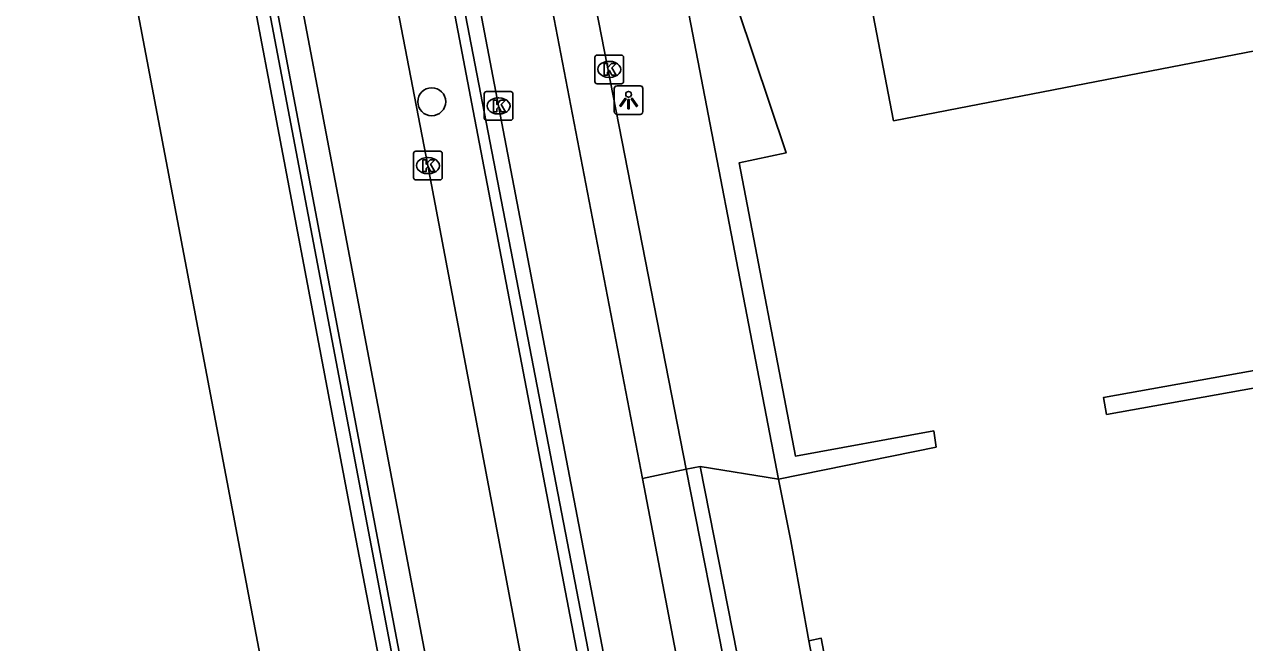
# Model space of a CAD drawing. Extents: x 159265 to 160143, y 383413 to 384319.
# Drawn here: x 159294.72 to 159337.31, y 383816.8 to 383838.39 of the extents above; entities that cross this region are included whole.
import ezdxf

# ---------------------------------------------------------------- set-up
doc = ezdxf.new("R2010")
doc.units = 0
for name, color, linetype in [('IMGEO_Boom', 7, 'Continuous'), ('IMGEO_Haag', 7, 'Continuous'), ('IMGEO_Kolk', 7, 'Continuous'), ('IMGEO_Lichtpunt', 7, 'Continuous'), ('IMGEO_Lijnafwatering', 7, 'Continuous'), ('IMGEO_Muur', 7, 'Continuous'), ('IMGEO_Pand', 7, 'Continuous'), ('IMGEO_Rijbaan_lokaal_gesloten', 7, 'Continuous'), ('IMGEO_Rijbaan_lokaal_open', 7, 'Continuous'), ('IMGEO_Rijbaan_regionaal_gesloten', 7, 'Continuous'), ('IMGEO_Voetpad_open', 7, 'Continuous')]:
    doc.layers.add(name, color=color, linetype=linetype)

msp = doc.modelspace()

# ---------------------------------------------------------------- linework, layer by layer
at = {"layer": 'IMGEO_Boom'}
msp.add_circle((159308.941, 383835.686), 0.489, dxfattribs=at)
at = {"layer": 'IMGEO_Haag'}
for points in [[(159303.045, 383870.823), (159301.691, 383874.543), (159301.384, 383874.434), (159304.05, 383867.063), (159304.897, 383864.099), (159307.114, 383852.521), (159310.388, 383835.369), (159314.42, 383814.315), (159315.234, 383809.973), (159313.799, 383809.591), (159322.047, 383766.911), (159322.585, 383766.955), (159315.649, 383810.084)], [(159315.649, 383810.084), (159305.782, 383861.189)]]:
    msp.add_lwpolyline(points, dxfattribs=at)
at = {"layer": 'IMGEO_Kolk'}
for p, q in [((159314.636, 383836.39), (159314.636, 383837.242)), ((159314.711, 383837.316), (159315.563, 383837.316)), ((159315.124, 383837.096), (159315.149, 383837.096)), ((159315.637, 383837.242), (159315.637, 383836.39)), ((159315.563, 383836.316), (159314.711, 383836.316)), ((159315.147, 383836.536), (159315.122, 383836.536)), ((159310.772, 383835.112), (159310.772, 383835.964)), ((159310.847, 383836.038), (159311.699, 383836.038)), ((159311.26, 383835.818), (159311.285, 383835.818)), ((159311.773, 383835.964), (159311.773, 383835.112)), ((159311.699, 383835.038), (159310.847, 383835.038)), ((159311.283, 383835.258), (159311.258, 383835.258)), ((159308.307, 383833.029), (159308.307, 383833.881)), ((159308.382, 383833.955), (159309.234, 383833.955)), ((159308.795, 383833.735), (159308.82, 383833.735)), ((159309.308, 383833.881), (159309.308, 383833.029)), ((159308.818, 383833.175), (159308.793, 383833.175)), ((159309.234, 383832.955), (159308.382, 383832.955))]:
    msp.add_line(p, q, dxfattribs=at)
for points in [[(159314.636, 383836.39), (159314.636, 383837.242)], [(159314.711, 383837.316), (159315.563, 383837.316)], [(159314.957, 383837.016), (159315.08, 383837.016), (159315.08, 383836.865), (159315.21, 383837.016), (159315.374, 383837.016), (159315.228, 383836.865), (159315.381, 383836.616), (159315.229, 383836.616), (159315.144, 383836.78), (159315.08, 383836.713), (159315.08, 383836.616), (159314.957, 383836.616), (159314.957, 383837.016)], [(159315.637, 383837.242), (159315.637, 383836.39)], [(159315.563, 383836.316), (159314.711, 383836.316)], [(159310.772, 383835.112), (159310.772, 383835.964)], [(159310.847, 383836.038), (159311.699, 383836.038)], [(159311.093, 383835.738), (159311.216, 383835.738), (159311.216, 383835.587), (159311.346, 383835.738), (159311.51, 383835.738), (159311.364, 383835.587), (159311.517, 383835.338), (159311.365, 383835.338), (159311.28, 383835.502), (159311.216, 383835.435), (159311.216, 383835.338), (159311.093, 383835.338), (159311.093, 383835.738)], [(159311.773, 383835.964), (159311.773, 383835.112)], [(159311.699, 383835.038), (159310.847, 383835.038)], [(159308.307, 383833.029), (159308.307, 383833.881)], [(159308.382, 383833.955), (159309.234, 383833.955)], [(159308.628, 383833.655), (159308.751, 383833.655), (159308.751, 383833.504), (159308.881, 383833.655), (159309.045, 383833.655), (159308.899, 383833.504), (159309.052, 383833.255), (159308.9, 383833.255), (159308.815, 383833.419), (159308.751, 383833.352), (159308.751, 383833.255), (159308.628, 383833.255), (159308.628, 383833.655)], [(159309.308, 383833.881), (159309.308, 383833.029)], [(159309.234, 383832.955), (159308.382, 383832.955)]]:
    msp.add_lwpolyline(points, dxfattribs=at)
for centre, start, end in [((159314.713, 383837.24), 91.552, 178.448), ((159314.713, 383837.24), 91.552, 178.448), ((159315.561, 383837.24), 1.552, 88.448), ((159315.561, 383837.24), 1.552, 88.448), ((159314.713, 383836.392), 181.552, 268.448), ((159314.713, 383836.392), 181.552, 268.448), ((159315.561, 383836.392), 271.552, 358.448), ((159315.561, 383836.392), 271.552, 358.448), ((159310.849, 383835.962), 91.552, 178.448), ((159310.849, 383835.962), 91.552, 178.448), ((159311.697, 383835.962), 1.552, 88.448), ((159311.697, 383835.962), 1.552, 88.448), ((159310.849, 383835.114), 181.552, 268.448), ((159310.849, 383835.114), 181.552, 268.448), ((159311.697, 383835.114), 271.552, 358.448), ((159311.697, 383835.114), 271.552, 358.448), ((159308.384, 383833.879), 91.552, 178.448), ((159308.384, 383833.879), 91.552, 178.448), ((159309.232, 383833.879), 1.552, 88.448), ((159309.232, 383833.879), 1.552, 88.448), ((159308.384, 383833.031), 181.552, 268.448), ((159308.384, 383833.031), 181.552, 268.448), ((159309.232, 383833.031), 271.552, 358.448), ((159309.232, 383833.031), 271.552, 358.448)]:
    msp.add_arc(centre, 0.0765, start, end, dxfattribs=at)
for centre, major_axis, ratio, start_param, end_param in [((159315.123, 383836.816), (-0.387, 0.002), 0.722429, 4.712389, 7.853982), ((159315.148, 383836.816), (-0.39, 0.002), 0.717154, 1.570796, 4.712389), ((159311.259, 383835.538), (-0.387, 0.002), 0.722429, 4.712389, 7.853982), ((159311.284, 383835.538), (-0.39, 0.002), 0.717154, 1.570796, 4.712389), ((159308.794, 383833.455), (-0.387, 0.002), 0.722429, 4.712389, 7.853982), ((159308.819, 383833.455), (-0.39, 0.002), 0.717154, 1.570796, 4.712389)]:
    msp.add_ellipse(centre, major_axis=major_axis, ratio=ratio, start_param=start_param, end_param=end_param, dxfattribs=at)
at = {"layer": 'IMGEO_Lichtpunt'}
for p, q in [((159315.314, 383836.146), (159315.314, 383835.339)), ((159315.314, 383836.146), (159315.314, 383835.339)), ((159316.216, 383836.241), (159315.408, 383836.241)), ((159316.216, 383836.241), (159315.408, 383836.241)), ((159316.31, 383835.339), (159316.31, 383836.146)), ((159316.31, 383835.339), (159316.31, 383836.146)), ((159315.408, 383835.245), (159316.216, 383835.245)), ((159315.408, 383835.245), (159316.216, 383835.245))]:
    msp.add_line(p, q, dxfattribs=at)
for points in [[(159315.688, 383835.81), (159315.727, 383835.782), (159315.539, 383835.52), (159315.501, 383835.547), (159315.688, 383835.81)], [(159315.79, 383835.762), (159315.837, 383835.762), (159315.837, 383835.44), (159315.79, 383835.44), (159315.79, 383835.762)], [(159315.9, 383835.782), (159315.938, 383835.809), (159316.125, 383835.547), (159316.086, 383835.519), (159315.9, 383835.782)]]:
    msp.add_lwpolyline(points, dxfattribs=at)
msp.add_circle((159315.813, 383835.944), 0.0994, dxfattribs=at)
for centre, start, end in [((159315.408, 383836.146), 90, 180), ((159315.408, 383836.146), 90, 180), ((159316.216, 383836.146), 0, 90), ((159316.216, 383836.146), 0, 90), ((159315.408, 383835.339), 180, 270), ((159315.408, 383835.339), 180, 270), ((159316.216, 383835.339), 270, 0), ((159316.216, 383835.339), 270, 360)]:
    msp.add_arc(centre, 0.0946, start, end, dxfattribs=at)
at = {"layer": 'IMGEO_Lijnafwatering'}
for points in [[(159302.502, 383840.43), (159306.23, 383820.728)], [(159306.23, 383820.728), (159309.987, 383801.221)]]:
    msp.add_lwpolyline(points, dxfattribs=at)
at = {"layer": 'IMGEO_Muur'}
for points in [[(159314.238, 383781.271), (159280.741, 383957.112), (159281.061, 383957.173)], [(159281.061, 383957.173), (159314.487, 383781.303), (159314.238, 383781.271)], [(159317.314, 383841.912), (159318.502, 383842.307), (159321.31, 383833.897), (159319.669, 383833.551), (159321.634, 383823.314), (159326.463, 383824.191), (159326.544, 383823.626), (159321.047, 383822.509)], [(159321.047, 383822.509), (159317.314, 383841.912)], [(159332.494, 383824.769), (159332.388, 383825.359), (159342.189, 383827.117), (159342.295, 383826.526), (159332.494, 383824.769)], [(159322.106, 383816.861), (159322.537, 383816.955), (159323.652, 383811.093)], [(159323.226, 383811.012), (159322.106, 383816.861)]]:
    msp.add_lwpolyline(points, dxfattribs=at)
at = {"layer": 'IMGEO_Pand'}
msp.add_lwpolyline([(159335.903, 383866.948), (159341.456, 383838.196), (159325.065, 383835.022), (159324.228, 383839.323)], dxfattribs=at)
at = {"layer": 'IMGEO_Rijbaan_lokaal_gesloten'}
for points in [[(159307.922, 383865.606), (159312.048, 383844.632), (159316.297, 383822.528)], [(159317.816, 383822.853), (159313.541, 383844.77)], [(159316.297, 383822.528), (159317.816, 383822.853)], [(159316.297, 383822.528), (159318.521, 383810.907), (159319.05, 383807.917), (159323.687, 383778.309)], [(159319.273, 383815.475), (159317.816, 383822.853)]]:
    msp.add_lwpolyline(points, dxfattribs=at)
at = {"layer": 'IMGEO_Rijbaan_lokaal_open'}
for points in [[(159305.88, 383863.75), (159307.998, 383852.69), (159311.272, 383835.538), (159315.304, 383814.483), (159316.083, 383810.325), (159316.588, 383807.359), (159317.424, 383802.205), (159320.139, 383784.999), (159322.954, 383766.957)], [(159321.047, 383822.509), (159321.47, 383820.357), (159321.571, 383819.84), (159322.106, 383816.861)]]:
    msp.add_lwpolyline(points, dxfattribs=at)
at = {"layer": 'IMGEO_Rijbaan_regionaal_gesloten'}
for points in [[(159280.211, 384172.631), (159274.487, 384158.497), (159272.013, 384150.923), (159269.535, 384141.678), (159267.507, 384132.324), (159266.005, 384119.851), (159265.496, 384109.233), (159267.965, 384029.162), (159271.62, 383998.252), (159277.018, 383952.804), (159311.634, 383770.65), (159326.117, 383701.416), (159334.862, 383664.196)], [(159316.213, 383777.09), (159315.456, 383780.799), (159309.353, 383813.036), (159303.32, 383844.753), (159290.389, 383912.552), (159284.239, 383944.948), (159283.058, 383951.058), (159282.172, 383957.025)], [(159300.668, 383875.89), (159301.684, 383870.559), (159305.298, 383851.601), (159308.807, 383833.455), (159312.065, 383816.27), (159313.356, 383809.503), (159318.245, 383783.881), (159321.342, 383767.668), (159321.513, 383766.682)]]:
    msp.add_lwpolyline(points, dxfattribs=at)
at = {"layer": 'IMGEO_Voetpad_open'}
for points in [[(159317.816, 383822.853), (159318.307, 383822.949)], [(159318.307, 383822.949), (159321.047, 383822.509)], [(159318.307, 383822.949), (159319.763, 383815.571), (159319.273, 383815.475)]]:
    msp.add_lwpolyline(points, dxfattribs=at)

doc.saveas('drawing.dxf')
